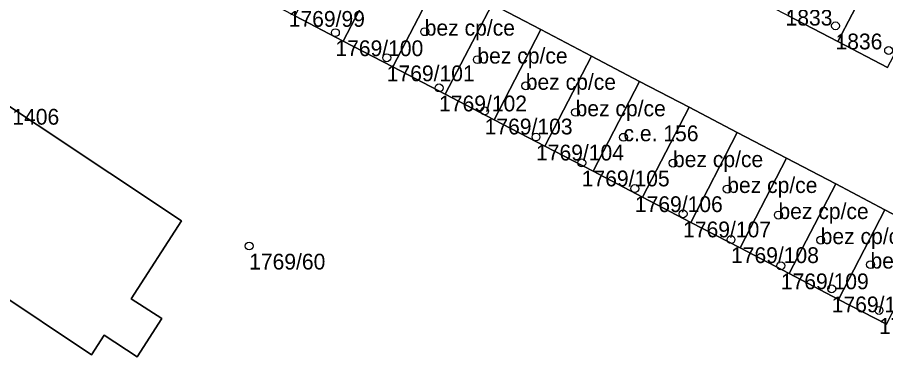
# Model space of a CAD drawing. Extents: x -878211 to -870363, y -1058464 to -1052522.
# Drawn here: x -875082.1 to -875027.1, y -1055468.1 to -1055446.5 of the extents above; entities that cross this region are included whole.
import ezdxf

# ---------------------------------------------------------------- set-up
doc = ezdxf.new("R2010")
doc.units = 0
for name, color, linetype in [('Definiční body', 7, 'Continuous'), ('Polygon budovy', 7, 'Continuous'), ('Polygon parcely', 7, 'Continuous')]:
    doc.layers.add(name, color=color, linetype=linetype)

msp = doc.modelspace()

# ---------------------------------------------------------------- linework, layer by layer
at = {"layer": 'Definiční body'}
for centre in [(-875061.96, -1055447.47994), (-875056.29, -1055447.41994), (-875030.23, -1055447.04994), (-875026.86, -1055448.60994), (-875058.7, -1055449.06994), (-875052.95, -1055449.18994), (-875049.88, -1055450.84994), (-875055.38, -1055450.97994), (-875052.49, -1055452.43994), (-875046.72, -1055452.52994), (-875049.23, -1055454.08994), (-875043.68, -1055454.10994), (-875046.33, -1055455.72994), (-875040.54, -1055455.74994), (-875042.96, -1055457.35994), (-875037.1, -1055457.38994), (-875039.9, -1055458.95994), (-875033.85, -1055459.03994), (-875036.86, -1055460.58994), (-875031.17, -1055460.62994), (-875067.43, -1055460.99994), (-875033.7, -1055462.24994), (-875028.01, -1055462.17994), (-875030.47, -1055463.70994), (-875027.47, -1055465.07994)]:
    msp.add_circle(centre, 0.25, dxfattribs=at)
at = {"layer": 'Polygon budovy'}
for points in [[(-875064.53, -1055446.41), (-875061.46, -1055448.01), (-875058.49, -1055442.3), (-875061.55, -1055440.7)], [(-875074.92, -1055464.34), (-875071.73, -1055459.41), (-875099.15, -1055441.17), (-875103.92, -1055448.45), (-875103.8, -1055448.53), (-875104.62, -1055449.77), (-875095.5, -1055455.85), (-875096.09, -1055456.73), (-875087.18, -1055462.66), (-875086.61, -1055461.77), (-875083.77, -1055463.67), (-875077.44, -1055467.89), (-875076.62, -1055466.65), (-875074.54, -1055468.02), (-875072.97, -1055465.6)], [(-875030.08, -1055448.05), (-875027.35, -1055442.83), (-875030.53, -1055441.18), (-875033.25, -1055446.4)], [(-875061.46, -1055448.01), (-875058.32, -1055449.65), (-875055.35, -1055443.94), (-875058.49, -1055442.3)], [(-875030.08, -1055448.05), (-875026.94, -1055449.69), (-875024.18, -1055444.47), (-875027.35, -1055442.83)], [(-875058.32, -1055449.65), (-875054.99, -1055451.38), (-875052.02, -1055445.68), (-875055.35, -1055443.94)], [(-875054.99, -1055451.38), (-875051.89, -1055453), (-875048.93, -1055447.29), (-875052.02, -1055445.68)], [(-875051.89, -1055453), (-875048.67, -1055454.67), (-875045.72, -1055448.97), (-875048.93, -1055447.29)], [(-875048.67, -1055454.67), (-875045.61, -1055456.26), (-875042.66, -1055450.57), (-875045.72, -1055448.97)], [(-875045.61, -1055456.26), (-875042.47, -1055457.9), (-875039.52, -1055452.2), (-875042.66, -1055450.57)], [(-875042.47, -1055457.9), (-875039.41, -1055459.5), (-875036.46, -1055453.81), (-875039.52, -1055452.2)], [(-875039.41, -1055459.5), (-875036.28, -1055461.12), (-875033.34, -1055455.43), (-875036.46, -1055453.81)], [(-875036.28, -1055461.12), (-875033.16, -1055462.75), (-875030.22, -1055457.06), (-875033.34, -1055455.43)], [(-875033.16, -1055462.75), (-875030.03, -1055464.38), (-875027.1, -1055458.7), (-875030.22, -1055457.06)], [(-875030.03, -1055464.38), (-875027, -1055465.96), (-875024.07, -1055460.28), (-875027.1, -1055458.7)]]:
    msp.add_lwpolyline(points, close=True, dxfattribs=at)
at = {"layer": 'Polygon parcely'}
for points in [[(-875026.94, -1055449.69), (-875030.08, -1055448.05), (-875033.25, -1055446.4), (-875036.23, -1055444.85), (-875039.67, -1055443.06), (-875042.92, -1055441.37), (-875046.1, -1055439.72), (-875049.3, -1055438.05), (-875052.48, -1055436.4), (-875055.64, -1055434.75), (-875058.84, -1055433.09), (-875062, -1055431.45), (-875065.1, -1055429.84), (-875068.31, -1055428.17), (-875071.54, -1055426.48), (-875074.76, -1055424.81), (-875077.99, -1055423.13), (-875081.31, -1055421.4), (-875084.66, -1055419.66)], [(-875083.5, -1055429.24), (-875080.33, -1055430.89), (-875077.31, -1055432.47), (-875074.08, -1055434.16), (-875071.03, -1055435.75), (-875067.88, -1055437.39), (-875064.8, -1055439), (-875061.55, -1055440.7), (-875058.49, -1055442.3), (-875055.35, -1055443.94), (-875052.02, -1055445.68), (-875048.93, -1055447.29), (-875045.72, -1055448.97), (-875042.66, -1055450.57), (-875039.52, -1055452.2), (-875036.46, -1055453.81), (-875033.34, -1055455.43), (-875030.22, -1055457.06), (-875027.1, -1055458.7), (-875024.07, -1055460.28), (-875020.91, -1055461.93), (-875017.67, -1055463.62), (-875014.49, -1055465.28), (-875017.41, -1055470.95)], [(-875027, -1055465.96), (-875030.03, -1055464.38), (-875033.16, -1055462.75), (-875036.28, -1055461.12), (-875039.41, -1055459.5), (-875042.47, -1055457.9), (-875045.61, -1055456.26), (-875048.67, -1055454.67), (-875051.89, -1055453), (-875054.99, -1055451.38), (-875058.32, -1055449.65), (-875061.46, -1055448.01), (-875064.53, -1055446.41), (-875067.78, -1055444.72), (-875070.86, -1055443.12), (-875074.02, -1055441.47), (-875077.07, -1055439.88), (-875080.31, -1055438.2), (-875083.33, -1055436.62)], [(-875099.15, -1055441.17), (-875071.73, -1055459.41), (-875074.92, -1055464.34), (-875072.97, -1055465.6), (-875074.54, -1055468.02), (-875076.62, -1055466.65), (-875077.44, -1055467.89), (-875083.77, -1055463.67)]]:
    msp.add_lwpolyline(points, dxfattribs=at)
for points in [[(-875058.49, -1055442.3), (-875061.55, -1055440.7), (-875064.53, -1055446.41), (-875061.46, -1055448.01)], [(-875099.15, -1055441.17), (-875103.92, -1055448.45), (-875103.8, -1055448.53), (-875104.62, -1055449.77), (-875095.5, -1055455.85), (-875096.09, -1055456.73), (-875087.18, -1055462.66), (-875086.61, -1055461.77), (-875083.77, -1055463.67), (-875077.44, -1055467.89), (-875076.62, -1055466.65), (-875074.54, -1055468.02), (-875072.97, -1055465.6), (-875074.92, -1055464.34), (-875071.73, -1055459.41)], [(-875027.35, -1055442.83), (-875030.53, -1055441.18), (-875033.25, -1055446.4), (-875030.08, -1055448.05)], [(-875055.35, -1055443.94), (-875058.49, -1055442.3), (-875061.46, -1055448.01), (-875058.32, -1055449.65)], [(-875024.18, -1055444.47), (-875027.35, -1055442.83), (-875030.08, -1055448.05), (-875026.94, -1055449.69)], [(-875052.02, -1055445.68), (-875055.35, -1055443.94), (-875058.32, -1055449.65), (-875054.99, -1055451.38)], [(-875048.93, -1055447.29), (-875052.02, -1055445.68), (-875054.99, -1055451.38), (-875051.89, -1055453)], [(-875045.72, -1055448.97), (-875048.93, -1055447.29), (-875051.89, -1055453), (-875048.67, -1055454.67)], [(-875042.66, -1055450.57), (-875045.72, -1055448.97), (-875048.67, -1055454.67), (-875045.61, -1055456.26)], [(-875039.52, -1055452.2), (-875042.66, -1055450.57), (-875045.61, -1055456.26), (-875042.47, -1055457.9)], [(-875036.46, -1055453.81), (-875039.52, -1055452.2), (-875042.47, -1055457.9), (-875039.41, -1055459.5)], [(-875033.34, -1055455.43), (-875036.46, -1055453.81), (-875039.41, -1055459.5), (-875036.28, -1055461.12)], [(-875030.22, -1055457.06), (-875033.34, -1055455.43), (-875036.28, -1055461.12), (-875033.16, -1055462.75)], [(-875027.1, -1055458.7), (-875030.22, -1055457.06), (-875033.16, -1055462.75), (-875030.03, -1055464.38)], [(-875024.07, -1055460.28), (-875027.1, -1055458.7), (-875030.03, -1055464.38), (-875027, -1055465.96)]]:
    msp.add_lwpolyline(points, close=True, dxfattribs=at)

# ---------------------------------------------------------------- texts
at = {"layer": 'Definiční body'}
for s, p in [('1769/99', (-875064.92, -1055447.109)), ('1833', (-875033.4, -1055447.029)), ('bez cp/ce', (-875056.29, -1055447.669)), ('1836', (-875030.23, -1055448.539)), ('1769/100', (-875061.96, -1055448.969)), ('bez cp/ce', (-875052.95, -1055449.44)), ('1769/101', (-875058.7, -1055450.559)), ('bez cp/ce', (-875049.88, -1055451.1)), ('1769/102', (-875055.38, -1055452.469)), ('bez cp/ce', (-875046.72, -1055452.78)), ('c.p. 1405, 1406', (-875088.7, -1055453.31)), ('1769/103', (-875052.49, -1055453.929)), ('c.e. 156', (-875043.68, -1055454.36)), ('1769/104', (-875049.23, -1055455.579)), ('bez cp/ce', (-875040.54, -1055456)), ('1769/105', (-875046.33, -1055457.219)), ('bez cp/ce', (-875037.1, -1055457.639)), ('1769/106', (-875042.96, -1055458.849)), ('bez cp/ce', (-875033.85, -1055459.29)), ('1769/107', (-875039.9, -1055460.449)), ('bez cp/ce', (-875031.17, -1055460.879)), ('1769/108', (-875036.86, -1055462.079)), ('1769/60', (-875067.43, -1055462.489)), ('bez cp/ce', (-875028.01, -1055462.429)), ('1769/109', (-875033.7, -1055463.739)), ('1769/110', (-875030.47, -1055465.199)), ('1769/111', (-875027.47, -1055466.569))]:
    msp.add_text(s, height=0.999996, dxfattribs=at).set_placement(p)

doc.saveas('drawing.dxf')
